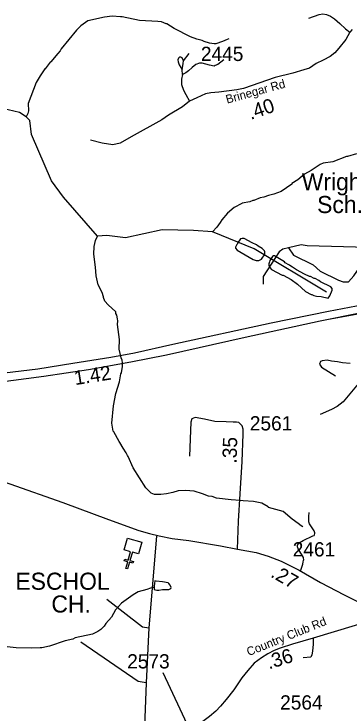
# Model space of a CAD drawing. Extents: x 1248224 to 1454986, y 825081 to 985870.
# Drawn here: x 1374509 to 1377448, y 871418 to 877543 of the extents above; entities that cross this region are included whole.
import ezdxf

# ---------------------------------------------------------------- set-up
doc = ezdxf.new("R2010")
doc.units = 0
for name, color, linetype in [('Exist Cultural Church CELL', 7, 'Continuous'), ('Exist Cultural Church Label', 7, 'Continuous'), ('Exist Cultural Educational Facility High Label', 7, 'Continuous'), ('Exist Hydrographic Misc Water Feature', 7, 'Continuous'), ('Exist Road Non-System Type 51', 7, 'Continuous'), ('Exist Road Primary Interstate Ramp 1 Lane Attributed', 7, 'Continuous'), ('Exist Road Primary US Divided Attributed', 7, 'Continuous'), ('Exist Road Primary US Mileage Hundredths English Label', 7, 'Continuous'), ('Exist Road Secondary Mileage Hundredths English Label', 7, 'Continuous'), ('Exist Road Secondary Type 41 Attributed', 7, 'Continuous'), ('Exist Road Secondary Type 51 Attributed', 7, 'Continuous'), ('Exist Road Secondary Type 51 Label', 7, 'Continuous'), ('Exist Road Secondary Type 51 Number Label', 7, 'Continuous')]:
    doc.layers.add(name, color=color, linetype=linetype)

msp = doc.modelspace()

# ---------------------------------------------------------------- linework, layer by layer
at = {"layer": 'Exist Cultural Church CELL'}
msp.add_lwpolyline([(1375599, 872811.3), (1375544.2, 872826.8), (1375523.2, 872753.6), (1375554, 872744.8), (1375549.6, 872729.5), (1375518.8, 872738.3), (1375502.3, 872680.5), (1375486.9, 872684.9), (1375503.4, 872742.7), (1375472.7, 872751.5), (1375477.1, 872766.9), (1375507.8, 872758), (1375528.8, 872831.2), (1375473.4, 872847.2), (1375502.7, 872949.6), (1375628.3, 872913.6)], close=True, dxfattribs=at)
at = {"layer": 'Exist Hydrographic Misc Water Feature'}
for points in [[(1376388.3, 877324.3), (1376372.3, 877320.6), (1376331.8, 877301.6), (1376275.5, 877282.8), (1376259.5, 877281.2), (1376219.6, 877288), (1376171.9, 877301.1), (1376156, 877309.5), (1376108.3, 877322.5), (1376052.8, 877343.7), (1375910.3, 877414.8), (1375847.2, 877456.2), (1375839.2, 877456.3), (1375799.5, 877473.2), (1375767.6, 877477.9), (1375607.8, 877485.4), (1375456.5, 877518.7), (1375440.5, 877517.1), (1375368.6, 877522.6), (1375300.4, 877516.2), (1375155.8, 877483.4), (1375094.8, 877440.7), (1375055.9, 877401.6), (1374922.3, 877236.7), (1374914, 877220.9), (1374891.5, 877197.4), (1374831.9, 877122.8), (1374826.3, 877120), (1374782.6, 877063.9), (1374777.3, 877061.6), (1374737.3, 877000.9), (1374703.9, 876941.7), (1374632, 876759.4), (1374634.5, 876695.3), (1374630, 876671.4), (1374614.2, 876641.5)], [(1377243.6, 875104.5), (1376609.6, 875484.9), (1376246.4, 875634.5), (1376078.6, 875646.6), (1375803.6, 875652.1), (1375485.6, 875583), (1375319.6, 875602.7), (1375238.4, 875596.9), (1374942.6, 875938.6), (1374837.6, 876081.8), (1374661.6, 876485.9), (1374647.5, 876611), (1374614.2, 876641.5), (1374557.6, 876678.4), (1374408.5, 876714.2)], [(1377504.4, 876316.9), (1377426.1, 876294), (1377418.1, 876294.3), (1377297, 876246.9), (1377212.8, 876236.8), (1377186.5, 876223.4), (1377107.3, 876171.1), (1377050.7, 876138.4), (1376993.1, 876090.7), (1376940.8, 876056.9), (1376938.4, 876051.4), (1376847.3, 875987), (1376782.9, 875964.4), (1376734.7, 875953.6), (1376694.3, 875938.4), (1376662.2, 875931.1), (1376605.7, 875908.3), (1376597.7, 875908.6), (1376573.4, 875897.1), (1376505.1, 875886.6), (1376502.3, 875882), (1376436.3, 875848.2), (1376375.6, 875798.6), (1376325.9, 875738.7), (1376313.4, 875715), (1376284.6, 875675.6), (1376246.4, 875634.5)], [(1377035.6, 873048.7), (1377019.7, 873057.1), (1376996.2, 873077.6), (1376941.1, 873116.8), (1376862.5, 873184.4), (1376735.3, 873219.3), (1376732.2, 873224.2), (1376676, 873256.5), (1376604.4, 873270.1), (1376512.5, 873276.1), (1376488.5, 873280.6), (1376408.6, 873284.4), (1376281, 873301.2), (1376241.2, 873314.1), (1376209.3, 873318.7), (1376156.9, 873339.5), (1376085.4, 873362.4), (1376009.6, 873367.5), (1375946.3, 873364.6), (1375898, 873349.6), (1375841.8, 873338.8), (1375793.6, 873332), (1375737.6, 873333.2), (1375707.9, 873343.9), (1375662.9, 873390.8), (1375550.7, 873565.1), (1375508.9, 873666), (1375501, 873674.2), (1375489.6, 873698.4), (1375462.4, 873739), (1375435.5, 873787.6), (1375427.7, 873795.7), (1375383.5, 873880.6), (1375375.7, 873888.8), (1375363.2, 873957.1), (1375378.5, 874108.6), (1375400.8, 874216.1), (1375431, 874319.3), (1375444.6, 874391), (1375448.8, 874398.9), (1375458, 874454.6), (1375458.6, 874486.6), (1375455.1, 874510.6), (1375445.6, 874530.8), (1375429.3, 874607.2), (1375432.8, 874690.7), (1375413.9, 874823.4), (1375416.7, 874855.3), (1375415.1, 874871.3), (1375407.7, 874903.5), (1375400.1, 874919.6), (1375398.3, 874931.7), (1375331.7, 874993.1), (1375304.3, 875025.7), (1375291.1, 875057.9), (1375291.2, 875065.9), (1375280, 875102.2), (1375245.5, 875170.9), (1375227.1, 875247.3), (1375221.5, 875325.8), (1375207.3, 875439.5), (1375208.8, 875505.4), (1375221.9, 875559.1), (1375238.4, 875596.9)], [(1376462.8, 875528.6), (1376459.2, 875521.8), (1376446.8, 875500.2), (1376446.6, 875492.2), (1376462.2, 875473.8), (1376602.4, 875390.8), (1376626.3, 875384.2), (1376650.3, 875383.7), (1376674.5, 875395.2), (1376686.8, 875410.9)], [(1376686.8, 875410.9), (1376703.4, 875434.6), (1376703.9, 875458.6), (1376700, 875466.6), (1376678.6, 875489), (1376645, 875507.8), (1376629.2, 875520.1), (1376591.5, 875536.9), (1376522.3, 875574.4), (1376506.4, 875576.8), (1376490.3, 875573.2), (1376465.5, 875533.7), (1376462.8, 875528.6)], [(1376747.4, 875383.1), (1376744, 875371.7), (1376737.6, 875353.9), (1376737.2, 875337.9), (1376746.9, 875321.7), (1376762.6, 875305.3), (1376855.4, 875255.3), (1376863.4, 875255.2), (1376934.7, 875217.6), (1376989.8, 875176.4), (1377060.4, 875110.9), (1377107.9, 875085.9), (1377115.9, 875085.7), (1377131.6, 875077.4), (1377155.5, 875070.8), (1377195.4, 875067.9), (1377258.5, 875053), (1377271.6, 875074.2), (1377292.6, 875121.8), (1377292.9, 875137.8), (1377281.2, 875152), (1377190.2, 875196), (1377174.5, 875208.3), (1377142.8, 875225), (1377134.8, 875225.1), (1377103.2, 875241.8), (1377095.3, 875242), (1377049.6, 875263), (1376980.4, 875300.5), (1376945, 875325.3), (1376921.3, 875337.8), (1376913.5, 875346), (1376881.8, 875362.6), (1376874, 875370.8), (1376787.2, 875424.7), (1376779.2, 875424.8), (1376771.1, 875419.1), (1376747.4, 875383.1)], [(1375736, 872520.8), (1375726.2, 872518.9), (1375701.8, 872512.5), (1375669.5, 872499.3), (1375595.1, 872478.9), (1375552.5, 872453.8), (1375448.9, 872380.1), (1375395.6, 872321.4), (1375362.3, 872258.1), (1375313, 872203.3), (1375298.6, 872179.6), (1375267.9, 872150.3), (1375243.5, 872132.8), (1375195, 872110), (1375044.2, 872075.3), (1375022, 872063.7), (1374957.7, 872051.6), (1374820.6, 872002.2), (1374752.3, 871987.8), (1374736.3, 871990.1), (1374664.3, 871985.7), (1374528.3, 871988.7), (1374448.5, 871998.4)], [(1375736, 872520.8), (1375735.5, 872499.8), (1375759.3, 872493.2), (1375775.3, 872492.9), (1375807.5, 872500.2), (1375863.6, 872500.9), (1375879.7, 872508.6), (1375883.9, 872518.4), (1375876.4, 872538.6), (1375864.7, 872552.9), (1375856.7, 872557.1), (1375809.1, 872568), (1375753.1, 872573.3), (1375739.4, 872574.6), (1375736.2, 872529.7), (1375736, 872520.8)]]:
    msp.add_lwpolyline(points, dxfattribs=at)
at = {"layer": 'Exist Road Non-System Type 51'}
for p, q in [((1375990.6, 877132.3), (1376040.4, 877196.7)), ((1375983.9, 877013.1), (1375978.9, 877053.3))]:
    msp.add_line(p, q, dxfattribs=at)
for points in [[(1377087.9, 877506.1), (1377177.6, 877538.3), (1377210.8, 877543.1), (1377242.3, 877539.9), (1377277.2, 877525.4), (1377313.7, 877499.6), (1377360.2, 877461), (1377408.3, 877412.6), (1377446.5, 877383.6)], [(1375990.6, 877132.3), (1375980.6, 877158.1), (1375967.3, 877166.1), (1375955.7, 877166.1), (1375947.4, 877156.5), (1375942.4, 877140.3), (1375945.7, 877122.6), (1375954, 877096.8), (1375967.3, 877072.7), (1375978.9, 877053.3)], [(1375978.9, 877053.3), (1375988.9, 877108.1), (1375990.6, 877132.3)], [(1376345.8, 877142), (1376291, 877101.7), (1376269.5, 877090.4), (1376259.5, 877087.2), (1376218, 877095.2), (1376154.9, 877113), (1376131.7, 877113), (1376100.1, 877100.1), (1376066.9, 877074.3), (1376035.4, 877043.7), (1376012.1, 877027.6), (1375983.9, 877013.1)], [(1375983.9, 877013.1), (1375974, 876971.2), (1375974, 876926.1), (1375990.6, 876876.1), (1376012.1, 876837.5), (1376043.7, 876779.5)], [(1375803.1, 876616.7), (1375535.2, 876467.5), (1375436.9, 876409.9), (1375372.2, 876397.9), (1375278.8, 876412.3), (1375178.1, 876438.7)], [(1377709.5, 875493.8), (1377074.4, 875512.9), (1377021.7, 875520.1), (1376909, 875493.8)], [(1376909, 875493.8), (1376859.9, 875482.3), (1376828.7, 875458.3), (1376790.4, 875400.8), (1376687.3, 875242.5), (1376687.3, 875175.3)], [(1376909, 875493.8), (1376954.6, 875429), (1377124.7, 875345.1), (1377187, 875289.9), (1377347.6, 875210.8), (1377388.4, 875196.4), (1377436.3, 875196.4), (1377481.8, 875249.1), (1377527.4, 875316.3), (1377587.3, 875381), (1377666.4, 875453), (1377709.5, 875493.8)], [(1377190.9, 874497.3), (1377180.4, 874474.2), (1377199.5, 874447.8), (1377321.8, 874373.5)], [(1377623.4, 874458.4), (1377595, 874433.5), (1377535.1, 874320.7), (1377432, 874198.4), (1377388.9, 874143.3), (1377336.1, 874102.5), (1377285.8, 874076.1), (1377187.6, 874032.9)], [(1377013.9, 872661.5), (1377035.1, 872721.1), (1377039.6, 872743), (1377041.8, 872753), (1377044, 872763), (1377042.2, 872775), (1377042.3, 872779), (1376999.7, 872848.1), (1376993.8, 872856.2), (1376988.2, 872874.4), (1376988.4, 872884.4), (1376992.6, 872894.3), (1377005.1, 872908), (1377011.2, 872913.9), (1377023.3, 872921.5), (1377037.5, 872929.2), (1377124.4, 872969.5), (1377134.5, 872973.3), (1377138.6, 872979.2), (1377140.8, 872991.2), (1377140.9, 872995.2), (1377139.1, 873005.2), (1377135.3, 873015.3), (1377129.5, 873023.4), (1377094.5, 873076.1), (1377086.8, 873092.3), (1377087.2, 873112.3), (1377087.4, 873122.3), (1377088, 873148.3), (1377090.3, 873166.3), (1377090.5, 873174.3)], [(1375755.5, 872968), (1375687.8, 872163.6), (1375664.3, 871682.5), (1375647.1, 871223.1)], [(1375320.3, 872414), (1375633.1, 872171.5), (1375687.8, 872163.6)], [(1375664.3, 871682.5), (1375594, 871694.2), (1375093.6, 872038.5)], [(1377125.2, 872072.7), (1377125.2, 872022.3), (1377120.4, 871960), (1377115.6, 871926.4), (1377106.1, 871907.2), (1377039, 871900)]]:
    msp.add_lwpolyline(points, dxfattribs=at)
at = {"layer": 'Exist Road Primary Interstate Ramp 1 Lane Attributed'}
msp.add_lwpolyline([(1377259.2, 874868.6), (1377535, 874919.9), (1377886.6, 874975.5), (1378038.4, 874990.3), (1378197.6, 874982.9), (1378345.7, 874957), (1378504.8, 874901.4), (1378608.5, 874853.2), (1378708.4, 874801.4), (1378763.9, 874779.2), (1378904.6, 874771.7), (1379013.4, 874766.3)], dxfattribs=at)
at = {"layer": 'Exist Road Primary US Divided Attributed'}
for points in [[(1378986.5, 875299.3), (1378861.2, 875283.9), (1378229.5, 875154.3), (1377875.7, 875069), (1377566.1, 874995.6), (1377261.4, 874936.4), (1376759.7, 874833.8), (1375897.1, 874646.6), (1375562.1, 874571.5), (1375355.6, 874532.4), (1375024.4, 874480.5), (1374718.2, 874431.3), (1374034.5, 874347.7), (1373239.7, 874242.5), (1372605.2, 874153), (1372414.6, 874121.2), (1372099.8, 874088), (1371839, 874065.2), (1371557.6, 874030.7)], [(1377259.2, 874868.6), (1377676.4, 874953.1), (1378142, 875062.2), (1378614.6, 875164.8), (1378987.5, 875230.9)], [(1371659.9, 873980.4), (1371872.8, 874006.5), (1372299.7, 874067.2), (1372948.5, 874139), (1373816.3, 874242.7), (1374768.7, 874369.5), (1375161.4, 874428.2), (1375529.6, 874493.6), (1375843.9, 874557.7), (1376531.1, 874711.8), (1377188.3, 874853.6), (1377259.2, 874868.6)]]:
    msp.add_lwpolyline(points, dxfattribs=at)
at = {"layer": 'Exist Road Secondary Type 41 Attributed'}
msp.add_lwpolyline([(1377466.5, 877407.8), (1377446.5, 877383.6), (1377413.3, 877319.2), (1377351.9, 877243.5), (1377315.4, 877203.2), (1377273.9, 877171), (1377214.1, 877138.7), (1377152.7, 877108.1), (1377092.9, 877069.5), (1377043.1, 877053.3), (1376948.5, 877024.3), (1376794.1, 876985.7), (1376517.7, 876890.6), (1376457.9, 876877.7), (1376300.2, 876858.4), (1376232.1, 876852), (1376184, 876842.3), (1376107.6, 876808.5), (1376043.7, 876779.5), (1375983.9, 876729.5), (1375861.1, 876657), (1375803.1, 876616.7)], dxfattribs=at)
at = {"layer": 'Exist Road Secondary Type 51 Attributed'}
for points in [[(1377450.1, 874480.1), (1377383, 874487.2), (1377338.2, 874495.8), (1377287.6, 874501.6), (1377248.7, 874508.8), (1377203.9, 874504.5), (1377190.9, 874497.3)], [(1376465, 872852.9), (1376473.2, 873098.9), (1376486.9, 873336.9), (1376505.9, 873622.5), (1376512.3, 873860.9), (1376512.9, 873905.3), (1376506.4, 873933.3), (1376474.6, 873962.3), (1376455.5, 873967.6), (1376425.5, 873967.6), (1376365.6, 873970.3), (1376264.7, 873972.9), (1376174.8, 873991.4), (1376094.3, 874006), (1376065.7, 873996.7), (1376054.8, 873967.6), (1376053.6, 873892.8), (1376043.9, 873668.8)], [(1371659.9, 873980.4), (1371826.2, 873883.1), (1372011.2, 873807.5), (1372112.5, 873781.7), (1372260.5, 873764), (1372550.1, 873731.8), (1373091.7, 873675.5), (1373466.5, 873633.6), (1373838.7, 873600.2), (1374009.2, 873571.2), (1374471, 873424.7), (1374936.6, 873262.7), (1375335.6, 873113), (1375601.8, 873018.2), (1375695.1, 872989.3), (1375778.8, 872971.6), (1375891.4, 872947.4), (1376039.4, 872928.1), (1376315.3, 872883.1), (1376465, 872852.9)], [(1376465, 872852.9), (1376627, 872824.8), (1376731.5, 872792.6), (1376847.4, 872747.5), (1377005, 872668.6), (1377190, 872562.3), (1377398.8, 872453.2), (1377588.7, 872356.6), (1377692.9, 872311.6), (1377742.8, 872295.5)], [(1377742.8, 872295.5), (1377724.8, 872265.2), (1377668.5, 872239.5), (1377493.2, 872184.7), (1377125.2, 872072.7), (1376946.2, 872020.5), (1376837.6, 871986.9), (1376786.1, 871964.4), (1376729.8, 871937), (1376675.1, 871900), (1376609.1, 871853.3), (1376554.4, 871790.5), (1376501.3, 871726.1), (1376431.1, 871622.1), (1376363.5, 871536.8), (1376316.8, 871477.2), (1376273.4, 871433.7), (1376218.7, 871387), (1376160.8, 871341.9)]]:
    msp.add_lwpolyline(points, dxfattribs=at)
at = {"layer": 'Exist Road Secondary Type 51 Number Label'}
msp.add_line((1376189.3, 870965.2), (1375814.6, 871769.2), dxfattribs=at)

# ---------------------------------------------------------------- texts
at = {"layer": 'Exist Cultural Church Label'}
for s, p in [('ESCHOL ', (1374520.7, 872497.6)), ('CH.', (1374835.8, 872298.1))]:
    msp.add_text(s, height=150, dxfattribs=at).set_placement(p)
at = {"layer": 'Exist Cultural Educational Facility High Label'}
for s, p in [('Wright', (1377026, 875998)), (' Sch.', (1377104.7, 875798.5))]:
    msp.add_text(s, height=150, dxfattribs=at).set_placement(p)
at = {"layer": 'Exist Road Primary US Mileage Hundredths English Label'}
msp.add_text('1.42', height=125, rotation=8.91569, dxfattribs=at).set_placement((1375044.2, 874290.6))
at = {"layer": 'Exist Road Secondary Mileage Hundredths English Label'}
for s, rotation, p in [('.40', 18.97732, (1376580, 876615)), ('.35', 88.47278, (1376456.2, 873602.5)), ('.27', 330.12811, (1376746.5, 872615)), ('.36', 17.19893, (1376738.9, 871799.6))]:
    msp.add_text(s, height=125, rotation=rotation, dxfattribs=at).set_placement(p)
at = {"layer": 'Exist Road Secondary Type 51 Label'}
for s, rotation, p in [('Brinegar Rd', 15.51116, (1376373.2, 876756.7)), ('Country Club Rd', 21.97734, (1376562, 871915.3))]:
    msp.add_text(s, height=75, rotation=rotation, dxfattribs=at).set_placement(p)
at = {"layer": 'Exist Road Secondary Type 51 Number Label'}
for s, p in [('2445', (1376143.8, 877131.1)), ('2561', (1376571.9, 873893.8)), ('2461', (1376947.2, 872789.4)), ('2573', (1375498.9, 871808.1)), ('2564', (1376837.1, 871447.9))]:
    msp.add_text(s, height=125, dxfattribs=at).set_placement(p)

doc.saveas('drawing.dxf')
